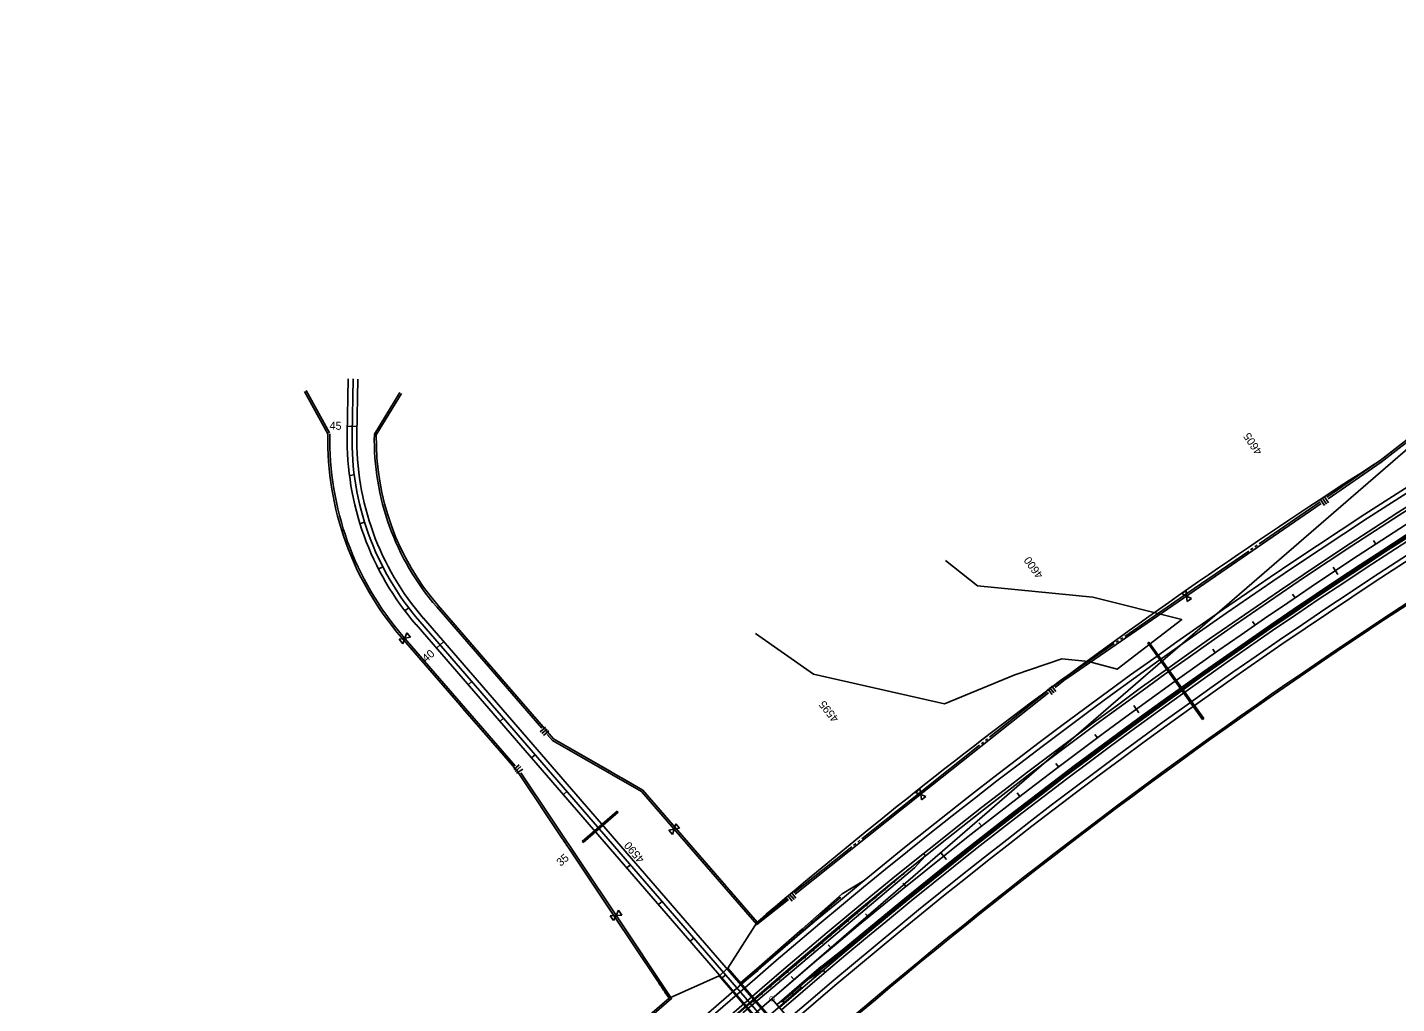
# Model space of a CAD drawing. Extents: x 192699 to 285914, y 194342 to 233219.
# Drawn here: x 205979 to 208803, y 206496 to 208510 of the extents above; entities that cross this region are included whole.
import ezdxf

# ---------------------------------------------------------------- set-up
doc = ezdxf.new("R2010")
doc.units = 0
for name, color, linetype in [('CENT LINE', 7, 'Continuous'), ('CONCRETE', 7, 'Continuous'), ('CURVE DATA', 7, 'Continuous'), ('CURVE LINE', 7, 'Continuous'), ('DRAINAGE', 7, 'Continuous'), ('Flood Plain', 7, 'Continuous'), ('GUARD RAILS', 7, 'Continuous'), ('GUARDRAIL', 7, 'Continuous'), ('R-W - CofA', 7, 'Continuous'), ('R_Draft', 7, 'Continuous'), ('ROAD', 7, 'Continuous'), ('SHOULDER', 7, 'Continuous'), ('STATIONING1', 7, 'Continuous'), ('STATIONING2', 7, 'Continuous'), ('TEXT', 7, 'Continuous'), ('WRSF', 7, 'Continuous')]:
    doc.layers.add(name, color=color, linetype=linetype)

msp = doc.modelspace()

# ---------------------------------------------------------------- linework, layer by layer
at = {"layer": 'CENT LINE'}
for p, q in [((206648.9, 207670.2), (206651.1, 207784.3)), ((208073.9, 205799.3), (206788.6, 207284)), ((198833.2, 198989.9), (207514.6, 206505.5))]:
    msp.add_line(p, q, dxfattribs=at)
for centre, radius, start, end in [((215014.8, 197841.9), 11459.2, 112.21667, 130.88334), ((207221.8, 207659), 573, 178.8833, 220.8833)]:
    msp.add_arc(centre, radius, start, end, dxfattribs=at)
at = {"layer": 'CONCRETE'}
for p, q in [((207831.1, 206800.5), (207827.2, 206805.1)), ((207454.5, 206476.5), (207808.8, 206775.8)), ((207831.1, 206800.5), (207808.8, 206775.8)), ((207616.7, 206572.2), (207659.8, 206605.7)), ((207619.2, 206569), (207662.4, 206602.6)), ((207525.8, 206493.6), (207616.6, 206572.1)), ((207620.3, 206564.7), (207578.7, 206539.4)), ((207599.5, 206552), (207619.2, 206569)), ((207620.3, 206564.7), (207624.2, 206560.1))]:
    msp.add_line(p, q, dxfattribs=at)
for radius in [11441.2, 11437.2]:
    msp.add_arc((215014.8, 197841.9), radius, 112.21667, 130.00508, dxfattribs=at)
at = {"layer": 'CURVE LINE'}
msp.add_line((207514.6, 206505.5), (208938.5, 207738.2), dxfattribs=at)
at = {"layer": 'DRAINAGE'}
for p, q in [((208289.8, 207239.7), (208402.7, 207081.9)), ((208292.2, 207241.4), (208405.1, 207083.6)), ((207123.3, 206830.1), (207195.9, 206892.9)), ((207125.3, 206827.8), (207197.9, 206890.7))]:
    msp.add_line(p, q, dxfattribs=at)
for points in [[(208289.8, 207239.7), (208292.2, 207241.4)], [(208405.1, 207083.6), (208402.7, 207081.9)], [(207195.9, 206892.9), (207197.9, 206890.7)], [(207125.3, 206827.8), (207123.3, 206830.1)]]:
    msp.add_lwpolyline(points, dxfattribs=at)
at = {"layer": 'Flood Plain'}
for points in [[(207870.9, 207113.9), (208015.8, 207173.8), (208112.4, 207206.7), (208167.6, 207201.8), (208226.4, 207185.4), (208359.7, 207287.9), (208176.2, 207334.2), (207938.5, 207357.4), (207872.8, 207409.6)], [(207870.9, 207113.9), (207600.3, 207175.4), (207480.9, 207259.1)]]:
    msp.add_lwpolyline(points, dxfattribs=at)
at = {"layer": 'GUARD RAILS'}
for p, q in [((207393.6, 206432.3), (207797.5, 206773.6)), ((207196.8, 206201.3), (207575.1, 206528.3))]:
    msp.add_line(p, q, dxfattribs=at)
for centre in [(207767, 206746.9), (207786.1, 206763), (207747.9, 206730.7), (207709.7, 206698.5), (207728.8, 206714.6), (207671.5, 206666.2), (207690.6, 206682.3), (207636, 206636.1), (207653.8, 206651.2), (207600.5, 206606.1), (207618.3, 206621.1), (207582.8, 206591), (207547.3, 206561), (207565, 206576), (207511.7, 206530.9), (207529.5, 206546), (207574.6, 206528.8), (207476.2, 206500.9), (207494, 206515.9), (207539.7, 206498.6), (207558.3, 206514.7)]:
    msp.add_circle(centre, 0.75, dxfattribs=at)
at = {"layer": 'GUARDRAIL'}
for p, q in [((207470, 206551.6), (207585.9, 206651.9)), ((207433.9, 206520.3), (207452, 206536))]:
    msp.add_line(p, q, dxfattribs=at)
at = {"layer": 'R-W - CofA'}
for p, q in [((208650.3, 207538.2), (208658.5, 207526.3)), ((208654.2, 207540.9), (208662.4, 207529)), ((208646.3, 207535.5), (208654.5, 207523.6)), ((208359.7, 207341.4), (208369.1, 207347.8)), ((208370, 207336.5), (208359.7, 207341.4)), ((208369.1, 207347.8), (208370, 207336.5)), ((208370.9, 207325.2), (208370, 207336.5)), ((208370, 207336.5), (208380.2, 207331.6)), ((208380.2, 207331.6), (208370.9, 207325.2)), ((206757.7, 207249.4), (206761.6, 207260.7)), ((206761.6, 207260.7), (206769.5, 207251.7)), ((206746, 207247.2), (206757.7, 207249.4)), ((206753.8, 207238.1), (206746, 207247.2)), ((206757.7, 207249.4), (206753.8, 207238.1)), ((206769.5, 207251.7), (206757.7, 207249.4)), ((208083.5, 207145), (208092.5, 207133.6)), ((208087.3, 207148), (208096.3, 207136.6)), ((208091.1, 207151), (208100.1, 207139.6)), ((207048, 207065.8), (207037.1, 207056.4)), ((207051.2, 207062.2), (207040.3, 207052.7)), ((207054.4, 207058.6), (207043.4, 207049.1)), ((206982.2, 206978.5), (206993.7, 206988.5)), ((206985.5, 206974.7), (206997, 206984.6)), ((206988.2, 206970.9), (207000.8, 206979.3)), ((207248.3, 206936.3), (207484.1, 206663.9)), ((207811, 206931.5), (207819.9, 206938.6)), ((207821.6, 206927.4), (207811, 206931.5)), ((207819.9, 206938.6), (207821.6, 206927.4)), ((207823.2, 206916.2), (207821.6, 206927.4)), ((207821.6, 206927.4), (207832.1, 206923.2)), ((207832.1, 206923.2), (207823.2, 206916.2)), ((207313.1, 206855.5), (207316.9, 206866.3)), ((207316.9, 206866.3), (207324.3, 206857.7)), ((207302, 206853.4), (207313.1, 206855.5)), ((207309.4, 206844.8), (207302, 206853.4)), ((207313.1, 206855.5), (207309.4, 206844.8)), ((207324.3, 206857.7), (207313.1, 206855.5)), ((207551.3, 206721.7), (207560.3, 206710.3)), ((207555, 206724.7), (207564.1, 206713.3)), ((207547.5, 206718.7), (207556.5, 206707.3)), ((207181.4, 206676.9), (207193.3, 206677.7)), ((207188, 206667), (207181.4, 206676.9)), ((207193.3, 206677.7), (207188, 206667)), ((207193.3, 206677.7), (207198.6, 206688.4)), ((207205.2, 206678.5), (207193.3, 206677.7)), ((207198.6, 206688.4), (207205.2, 206678.5))]:
    msp.add_line(p, q, dxfattribs=at)
for points in [[(206598.9, 207671.2), (206550.6, 207758.4)], [(206602.5, 207673.1), (206554.2, 207760.3)], [(206747.1, 207756.6), (206694.9, 207670.4)], [(206750.6, 207754.5), (206698.9, 207669.2)], [(208661.5, 207537.2), (208771.2, 207612.7), (208851.2, 207675.1), (208942.2, 207719.9)], [(208769, 207615.8), (208849.2, 207678.4), (208940.5, 207723.3)], [(208659.3, 207540.3), (208769, 207615.8), (208769, 207615.8), (208784.1, 207627.6)], [(208787.9, 207630.6), (208792.5, 207634.2)], [(208796.4, 207637.2), (208801, 207640.8)], [(208374.7, 207339.7), (208647.2, 207527.3)], [(208519.6, 207444.2), (208645, 207530.5)], [(208372.5, 207342.9), (208497.9, 207429.2)], [(208501.9, 207432), (208506.7, 207435.3)], [(208510.8, 207438.1), (208515.6, 207441.4)], [(208242.4, 207253.3), (208372.5, 207342.9)], [(206823.5, 207314.2), (207040.1, 207064)], [(206826.4, 207316.7), (207064.5, 207041.7), (207248.3, 206936.3)], [(206826.4, 207316.7), (206926, 207201.6)], [(208098.6, 207147.7), (208116.9, 207162.2), (208374.7, 207339.7)], [(206859.4, 207125.8), (206750.8, 207251.3)], [(207302.5, 206507.1), (206988.9, 206976.3), (206750.8, 207251.3)], [(206985.3, 206986.5), (206753.8, 207253.9)], [(208096.2, 207150.7), (208114.6, 207165.3), (208220.6, 207238.3)], [(208224.6, 207241.1), (208229.5, 207244.4)], [(208233.5, 207247.2), (208238.4, 207250.5)], [(206929.2, 207197.9), (206933.1, 207193.5)], [(206936.3, 207189.8), (206940.1, 207185.4)], [(206943.3, 207181.6), (207043, 207066.5)], [(206866.8, 207117.3), (206862.7, 207121.9)], [(207826, 206930.9), (208085, 207136.9)], [(207963.5, 207045.2), (208082.6, 207139.9)], [(206874.2, 207108.7), (206870.2, 207113.4)], [(206982.3, 206983.9), (206877.6, 207104.8)], [(207051.4, 207050.9), (207062, 207038.7), (207245.8, 206933.3), (207316.9, 206851.2)], [(207054.3, 207053.4), (207064.5, 207041.7), (207183.1, 206973.7)], [(207946.6, 207031.7), (207951.2, 207035.4)], [(207955, 207038.4), (207959.6, 207042.1)], [(207823.6, 206933.9), (207942.8, 207028.7)], [(207082.3, 206836.5), (206993.4, 206969.5)], [(207190, 206682.7), (206996.8, 206971.8)], [(207187.3, 206971.3), (207192.4, 206968.3)], [(207196.7, 206965.9), (207201.8, 206963)], [(207206, 206960.6), (207248.3, 206936.3), (207319.8, 206853.8)], [(207562.6, 206721.4), (207826, 206930.9)], [(207700, 206835.6), (207823.6, 206933.9)], [(207088.6, 206827.1), (207085.1, 206832.2)], [(207316.9, 206851.2), (207483.6, 206658.6), (207549, 206710.6)], [(207319.8, 206853.8), (207419.4, 206738.7)], [(207691.6, 206828.9), (207696.2, 206832.6)], [(207094.9, 206817.7), (207091.4, 206822.8)], [(207186.6, 206680.4), (207097.7, 206813.4)], [(207560.2, 206724.4), (207679.3, 206819.2)], [(207683.2, 206822.2), (207687.7, 206825.9)], [(207422.6, 206735), (207426.5, 206730.5)], [(207429.7, 206726.8), (207433.5, 206722.4)], [(207436.7, 206718.7), (207484.1, 206663.9), (207484.1, 206663.9), (207546.6, 206713.6)], [(207278.8, 206542.5), (207186.6, 206680.4)], [(207195.4, 206409), (207307.8, 206506.3), (207190, 206682.7)], [(207484.1, 206663.9), (207423.8, 206568.6)], [(207405.6, 206552.9), (207302.5, 206507.1)], [(207285.1, 206533.1), (207281.7, 206538.2)], [(207291.4, 206523.7), (207288, 206528.8)], [(203774, 203432.6), (206042.1, 205396.1), (206259.1, 205603.8), (207302.5, 206507.1)], [(207192.7, 206412.1), (207302.5, 206507.1), (207294.2, 206519.4)]]:
    msp.add_lwpolyline(points, dxfattribs=at)
for centre, radius, start, end in [((215014.8, 197841.9), 11322.5, 117.58007, 130.49311), ((215014.8, 197841.9), 11319.2, 117.58007, 130.47508), ((215014.8, 197841.9), 11319.2, 117.58007, 130.47508), ((207221.8, 207659), 623, 178.8833, 220.8833), ((207221.8, 207659), 618.9, 178.8833, 220.8833), ((207221.8, 207659), 527, 178.7647, 220.8833), ((207221.8, 207659), 523, 178.8833, 220.8833), ((215014.8, 197841.9), 11599.2, 122.58007, 130.48494)]:
    msp.add_arc(centre, radius, start, end, dxfattribs=at)
at = {"layer": 'R_Draft'}
for p, q in [((207659.3, 206722.4), (207704.8, 206749.5)), ((207576.8, 206649.6), (207659.3, 206722.4)), ((207616.6, 206680.1), (207654.2, 206713.2)), ((207654.8, 206715), (207654.1, 206713.2)), ((207656.1, 206713.5), (207654.1, 206713.2)), ((207656.1, 206713.5), (207654.8, 206715)), ((207485.4, 206564.3), (207616.6, 206680.1)), ((207483.1, 206566.9), (207576.8, 206649.6)), ((207464.1, 206550.8), (207449.8, 206538.7)), ((207464.1, 206550.8), (207483.1, 206567)), ((207466.3, 206548.1), (207485.4, 206564.3)), ((207466.3, 206548.1), (207452, 206536))]:
    msp.add_line(p, q, dxfattribs=at)
for centre in [(207634.9, 206697.2), (207597.4, 206664.1), (207616.2, 206680.7), (207578.7, 206647.6), (207541.2, 206614.5), (207559.9, 206631), (207503.7, 206581.4), (207522.4, 206597.9), (207465.8, 206548.7), (207470.6, 206552.7), (207484.9, 206564.9), (207452.7, 206537.6), (207453.9, 206538.6), (207455.1, 206539.6), (207456.3, 206540.6), (207457.5, 206541.6), (207458.7, 206542.6), (207461.1, 206544.7), (207463.5, 206546.7)]:
    msp.add_circle(centre, 0.75, dxfattribs=at)
at = {"layer": 'ROAD'}
for p, q in [((206638.9, 207670.4), (206641.1, 207784.5)), ((206658.9, 207670), (206661.1, 207784.1)), ((208081.5, 205805.9), (206796.1, 207290.6)), ((208066.3, 205792.8), (206781, 207277.5)), ((207545.9, 206390.9), (207405.6, 206552.9)), ((207564, 206406.6), (207423.8, 206568.6)), ((198797.8, 199030.7), (207479.2, 206546.3)), ((198813.5, 199012.5), (207494.9, 206528.2))]:
    msp.add_line(p, q, dxfattribs=at)
msp.add_lwpolyline([(207405.6, 206552.9), (207423.8, 206568.6)], dxfattribs=at)
for centre, radius, start, end in [((215014.8, 197841.9), 11513.2, 112.21667, 130.88334), ((215014.8, 197841.9), 11489.2, 112.21667, 130.88334), ((215014.8, 197841.9), 11429.2, 112.21667, 130.88334), ((215014.8, 197841.9), 11405.2, 112.21667, 130.88334), ((207221.8, 207659), 583, 178.8833, 220.8833), ((207221.8, 207659), 563, 178.8833, 220.8833)]:
    msp.add_arc(centre, radius, start, end, dxfattribs=at)
at = {"layer": 'SHOULDER'}
for p, q in [((203018.9, 202698.1), (207472.7, 206553.9)), ((203077.6, 202696.1), (207498.9, 206523.7))]:
    msp.add_line(p, q, dxfattribs=at)
for radius in [11523.2, 11483.2, 11435.2, 11395.2]:
    msp.add_arc((215014.8, 197841.9), radius, 112.21667, 130.88334, dxfattribs=at)
at = {"layer": 'STATIONING1'}
for points in [[(208755.4, 207451.2), (208760.3, 207443.6)], [(208671.8, 207396.2), (208681.7, 207381.2)], [(208588.6, 207340.4), (208593.7, 207333)], [(208506, 207284), (208511.1, 207276.6)], [(208423.9, 207226.8), (208429, 207219.5)], [(208342.2, 207169), (208347.4, 207161.7)], [(208261.1, 207110.4), (208271.7, 207095.8)], [(208180.4, 207051.1), (208185.8, 207043.9)], [(208100.3, 206991.1), (208105.8, 206983.9)], [(208020.8, 206930.4), (208026.2, 206923.3)], [(207941.7, 206869), (207947.3, 206862)], [(207863.2, 206807), (207874.4, 206792.9)], [(207785.2, 206744.2), (207790.9, 206737.2)], [(207707.8, 206680.8), (207713.6, 206673.9)], [(207631, 206616.7), (207636.8, 206609.8)], [(207554.7, 206551.9), (207560.5, 206545.1)]]:
    msp.add_lwpolyline(points, dxfattribs=at)
at = {"layer": 'STATIONING2'}
for points in [[(206640.2, 207686.6), (206658.2, 207686.2)], [(206644.5, 207585.5), (206653.4, 207586.6)], [(206666, 207486.4), (206674.6, 207489)], [(206704.4, 207392.5), (206712.4, 207396.6)], [(206758.6, 207306.7), (206765.7, 207312.1)], [(206823.5, 207229.9), (206837.1, 207241.7)], [(206889, 207154.3), (206895.8, 207160.2)], [(206954.4, 207078.7), (206961.2, 207084.6)], [(207019.9, 207003.1), (207026.7, 207009)], [(207085.3, 206927.5), (207092.1, 206933.4)], [(207150.8, 206851.9), (207164.4, 206863.7)], [(207216.2, 206776.3), (207223, 206782.2)], [(207281.7, 206700.7), (207288.5, 206706.6)], [(207347.1, 206625.1), (207353.9, 206631)], [(207412.6, 206549.5), (207419.4, 206555.4)]]:
    msp.add_lwpolyline(points, dxfattribs=at)
at = {"layer": 'TEXT'}
msp.add_lwpolyline([(207514.6, 206505.5), (207696.2, 206295.7)], dxfattribs=at)
at = {"layer": 'WRSF'}
for p, q in [((207617.9, 206570.6), (207661.1, 206604.1)), ((207534.7, 206498.6), (207617.9, 206570.5))]:
    msp.add_line(p, q, dxfattribs=at)
msp.add_arc((215014.8, 197841.9), 11439.2, 112.21667, 130.00508, dxfattribs=at)

# ---------------------------------------------------------------- texts
at = {"layer": 'CURVE DATA'}
msp.add_text('C', height=10.8, rotation=40.8833, dxfattribs=at).set_placement((207514, 206497.9))
at = {"layer": 'STATIONING1'}
for s, rotation, p in [('4605', 123.5801, (208526.7, 207634.4)), ('4600', 126.0801, (208075.1, 207380)), ('4595', 128.5801, (207653.7, 207084)), ('4590', 130.8833, (207252.9, 206794.5))]:
    msp.add_text(s, height=16.5, rotation=rotation, dxfattribs=at).set_placement(p)
at = {"layer": 'STATIONING2'}
for s, rotation, p in [('45', 358.8833, (206602.4, 207679.8)), ('40', 40.8833, (206802.1, 207199.1)), ('35', 40.8833, (207079.1, 206777.9))]:
    msp.add_text(s, height=16.5, rotation=rotation, dxfattribs=at).set_placement(p)

doc.saveas('drawing.dxf')
